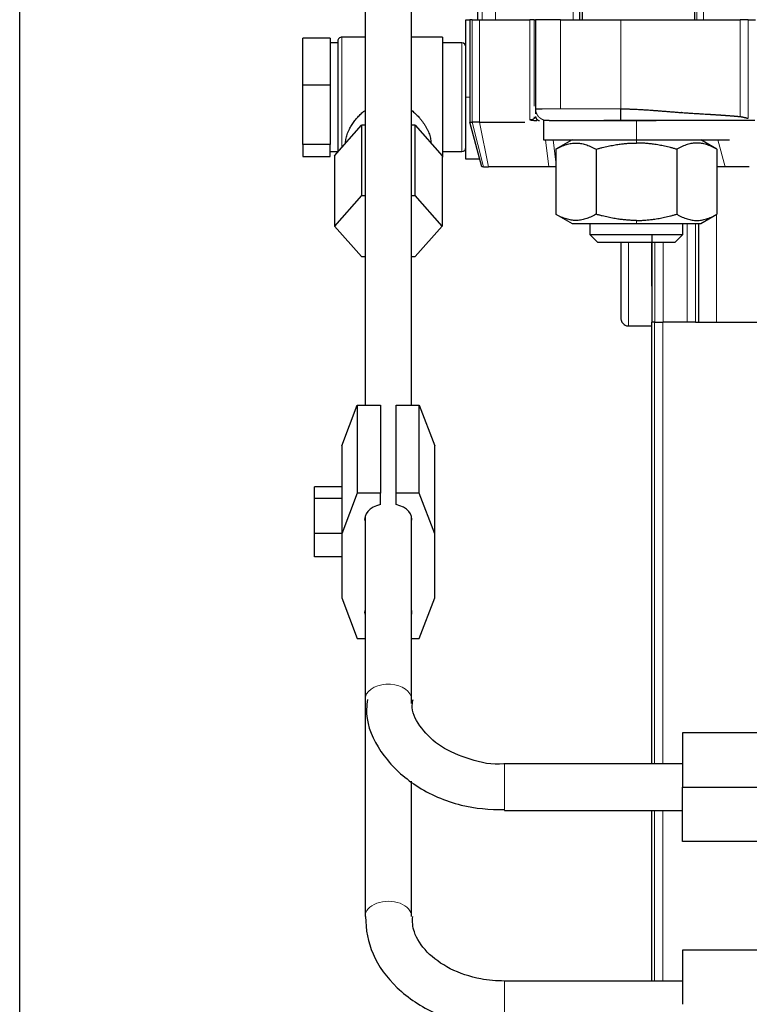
# Model space of a CAD drawing. Header units: inches. Extents: x 0 to 20790, y -12 to 14700.
# Tile 402 of 441: x 13583 to 13677, y 11748 to 11875. Entities that reach past the tile are written whole.
import ezdxf

# ---------------------------------------------------------------- set-up
doc = ezdxf.new("R2010")
doc.units = ezdxf.units.IN
doc.layers.add('1', color=7, linetype='Continuous', true_color=0xffffff)

msp = doc.modelspace()

# ---------------------------------------------------------------- linework, layer by layer
at = {"layer": '1', "color": 2, "linetype": 'Continuous', "lineweight": 25}
for p, q in [((13583.338, 11585.442), (13583.338, 12323.523)), ((13642.378, 12002.442), (13642.378, 11875.442)), ((13655.574, 11875.442), (13655.574, 12002.442)), ((13655.878, 12002.442), (13655.878, 11875.442)), ((13670.378, 12002.442), (13670.378, 11875.442)), ((13627.878, 11909.961), (13627.878, 11825.706)), ((13633.878, 11825.706), (13633.878, 11909.961)), ((13640.878, 11875.442), (13641.378, 11875.442)), ((13640.878, 11865.442), (13640.878, 11875.442)), ((13641.708, 11875.442), (13641.378, 11875.442)), ((13641.378, 11875.442), (13641.378, 11862.242)), ((13641.708, 11875.442), (13642.652, 11875.442)), ((13642.652, 11875.442), (13649.114, 11875.442)), ((13649.681, 11875.442), (13649.114, 11875.442)), ((13649.681, 11875.442), (13649.878, 11875.442)), ((13653.1, 11875.442), (13649.878, 11875.442)), ((13649.878, 11875.442), (13649.878, 11863.942)), ((13653.1, 11875.442), (13660.878, 11875.442)), ((13660.878, 11875.442), (13676.269, 11875.442)), ((13677.309, 11875.442), (13676.269, 11875.442)), ((13677.309, 11875.442), (13678.221, 11875.442)), ((13623.378, 11873.081), (13619.878, 11873.081)), ((13619.878, 11866.976), (13619.878, 11873.081)), ((13623.378, 11873.081), (13623.378, 11870.029)), ((13624.378, 11872.442), (13623.378, 11872.442)), ((13624.378, 11872.692), (13624.378, 11872.294)), ((13624.378, 11872.294), (13624.378, 11858.374)), ((13627.879, 11873.192), (13624.878, 11873.192)), ((13637.878, 11873.192), (13633.878, 11873.192)), ((13637.878, 11873.192), (13637.878, 11872.767)), ((13637.878, 11872.767), (13637.878, 11857.692)), ((13640.378, 11872.442), (13637.878, 11872.442)), ((13623.378, 11870.029), (13623.378, 11866.976)), ((13619.878, 11859.336), (13619.878, 11866.976)), ((13623.378, 11866.976), (13619.878, 11866.976)), ((13623.378, 11866.976), (13623.378, 11863.156)), ((13640.878, 11857.442), (13640.878, 11865.442)), ((13623.378, 11863.156), (13623.378, 11859.336)), ((13641.378, 11862.242), (13641.708, 11862.242)), ((13642.932, 11856.442), (13641.378, 11862.242)), ((13642.652, 11862.242), (13641.708, 11862.242)), ((13642.652, 11862.242), (13648.484, 11862.242)), ((13651.635, 11862.442), (13650.878, 11862.442)), ((13650.878, 11862.442), (13650.878, 11859.942)), ((13651.635, 11862.442), (13651.837, 11862.442)), ((13662.878, 11862.442), (13658.686, 11862.442)), ((13665.445, 11862.442), (13662.878, 11862.442)), ((13623.95, 11857.888), (13627.414, 11861.82)), ((13627.878, 11861.82), (13627.414, 11861.82)), ((13627.414, 11861.82), (13627.414, 11852.755)), ((13634.342, 11861.82), (13633.878, 11861.82)), ((13634.342, 11861.82), (13637.807, 11857.888)), ((13634.342, 11852.755), (13634.342, 11861.82)), ((13625.378, 11859.601), (13625.378, 11859.509)), ((13636.378, 11859.509), (13636.378, 11859.608)), ((13650.878, 11859.942), (13662.878, 11859.942)), ((13654.578, 11859.942), (13652.483, 11858.732)), ((13662.878, 11859.942), (13674.878, 11859.942)), ((13673.273, 11858.732), (13671.178, 11859.942)), ((13619.878, 11859.336), (13619.878, 11857.802)), ((13623.378, 11859.336), (13619.878, 11859.336)), ((13623.378, 11858.569), (13623.378, 11859.336)), ((13623.378, 11857.802), (13623.378, 11858.569)), ((13623.378, 11858.442), (13624.378, 11858.442)), ((13637.878, 11858.442), (13640.378, 11858.442)), ((13652.483, 11858.732), (13652.483, 11850.351)), ((13657.681, 11858.732), (13657.681, 11850.351)), ((13668.076, 11858.732), (13668.076, 11850.351)), ((13673.273, 11858.732), (13673.273, 11850.351)), ((13619.878, 11857.802), (13623.378, 11857.802)), ((13623.95, 11857.888), (13623.95, 11848.823)), ((13637.807, 11857.888), (13637.807, 11848.823)), ((13637.807, 11857.692), (13637.878, 11857.692)), ((13642.665, 11857.442), (13640.878, 11857.442)), ((13643.159, 11856.442), (13642.932, 11856.442)), ((13643.159, 11856.442), (13643.81, 11856.442)), ((13651.579, 11856.442), (13643.81, 11856.442)), ((13652.556, 11856.442), (13651.579, 11856.442)), ((13677.442, 11856.442), (13673.222, 11856.442)), ((13627.414, 11852.755), (13623.95, 11848.823)), ((13627.414, 11852.755), (13627.878, 11852.755)), ((13633.878, 11852.755), (13634.342, 11852.755)), ((13637.807, 11848.823), (13634.342, 11852.755)), ((13652.483, 11850.351), (13654.578, 11849.142)), ((13671.178, 11849.142), (13673.273, 11850.351)), ((13623.95, 11848.823), (13627.414, 11844.892)), ((13634.342, 11844.892), (13637.807, 11848.823)), ((13654.578, 11849.142), (13662.878, 11849.142)), ((13656.878, 11849.142), (13656.878, 11847.742)), ((13662.878, 11849.142), (13671.178, 11849.142)), ((13668.878, 11847.742), (13668.878, 11849.142)), ((13670.878, 11849.142), (13670.878, 11836.442)), ((13656.878, 11847.742), (13668.878, 11847.742)), ((13657.878, 11846.742), (13656.878, 11847.742)), ((13657.878, 11846.742), (13667.878, 11846.742)), ((13668.878, 11847.742), (13667.878, 11846.742)), ((13627.414, 11844.892), (13627.878, 11844.892)), ((13633.878, 11844.892), (13634.342, 11844.892)), ((13664.878, 11841.059), (13664.878, 11836.442)), ((13661.878, 11835.942), (13664.838, 11835.942)), ((13665.08, 11836.442), (13664.838, 11836.442)), ((13664.838, 11836.442), (13664.838, 11779.439)), ((13665.259, 11836.442), (13665.08, 11836.442)), ((13665.259, 11836.442), (13666.343, 11836.442)), ((13669.414, 11836.442), (13666.343, 11836.442)), ((13670.498, 11836.442), (13669.414, 11836.442)), ((13670.498, 11836.442), (13670.878, 11836.442)), ((13670.878, 11836.442), (13673.222, 11836.442)), ((13673.222, 11836.442), (13678.878, 11836.442)), ((13624.878, 11820.464), (13626.878, 11825.706)), ((13626.878, 11825.706), (13626.878, 11814.375)), ((13626.878, 11825.706), (13629.878, 11825.706)), ((13629.878, 11825.706), (13629.878, 11814.375)), ((13631.878, 11825.706), (13634.878, 11825.706)), ((13631.878, 11814.375), (13631.878, 11825.706)), ((13634.878, 11814.375), (13634.878, 11825.706)), ((13634.878, 11825.706), (13636.878, 11820.464)), ((13624.878, 11820.464), (13624.878, 11809.133)), ((13636.878, 11809.133), (13636.878, 11820.464)), ((13621.378, 11813.684), (13621.378, 11815.186)), ((13624.878, 11815.186), (13621.378, 11815.186)), ((13621.378, 11809.168), (13621.378, 11813.684)), ((13624.878, 11813.684), (13621.378, 11813.684)), ((13626.878, 11814.375), (13624.878, 11809.133)), ((13629.878, 11814.375), (13626.878, 11814.375)), ((13629.878, 11812.904), (13629.878, 11814.375)), ((13634.878, 11814.375), (13631.878, 11814.375)), ((13631.878, 11812.904), (13631.878, 11814.375)), ((13636.878, 11809.133), (13634.878, 11814.375)), ((13627.878, 11811.377), (13627.878, 11787.772)), ((13633.878, 11787.772), (13633.878, 11811.377)), ((13621.378, 11806.153), (13621.378, 11809.168)), ((13624.878, 11809.168), (13621.378, 11809.168)), ((13624.878, 11809.133), (13624.878, 11800.876)), ((13636.878, 11800.876), (13636.878, 11809.133)), ((13624.878, 11806.153), (13621.378, 11806.153)), ((13624.878, 11800.876), (13626.878, 11795.633)), ((13634.878, 11795.633), (13636.878, 11800.876)), ((13626.878, 11795.633), (13627.878, 11795.633)), ((13633.878, 11795.633), (13634.878, 11795.633)), ((13627.878, 11787.773), (13627.878, 11759.772)), ((13633.878, 11787.251), (13633.878, 11787.773)), ((13668.838, 11783.442), (13668.838, 11776.442)), ((13683.338, 11783.442), (13668.838, 11783.442)), ((13668.838, 11779.442), (13645.878, 11779.442)), ((13633.878, 11759.772), (13633.878, 11777.214)), ((13668.838, 11769.442), (13668.838, 11776.442)), ((13668.838, 11776.442), (13683.338, 11776.442)), ((13645.878, 11773.442), (13668.838, 11773.442)), ((13664.838, 11773.44), (13664.838, 11751.442)), ((13683.338, 11769.442), (13668.838, 11769.442)), ((13668.838, 11755.442), (13668.838, 11748.442)), ((13683.338, 11755.442), (13668.838, 11755.442)), ((13668.838, 11751.442), (13645.878, 11751.442))]:
    msp.add_line(p, q, dxfattribs=at)
at = {"layer": '1', "color": 110, "linetype": 'Continuous', "lineweight": 13}
for p, q in [((13642.987, 11875.442), (13642.987, 12002.442)), ((13644.722, 12002.442), (13644.722, 11875.442)), ((13654.707, 12002.442), (13654.707, 11875.442)), ((13670.683, 11875.442), (13670.683, 12002.442)), ((13671.55, 11875.442), (13671.55, 12002.442)), ((13641.708, 11862.242), (13641.708, 11875.442)), ((13642.652, 11875.442), (13642.652, 11862.242)), ((13649.114, 11875.442), (13649.114, 11862.542)), ((13649.681, 11864.299), (13649.681, 11875.442)), ((13653.1, 11863.942), (13653.1, 11875.442)), ((13660.878, 11875.442), (13660.878, 11863.942)), ((13676.269, 11875.442), (13676.269, 11862.949)), ((13677.309, 11862.705), (13677.309, 11875.442)), ((13624.878, 11872.767), (13624.878, 11873.192)), ((13624.878, 11858.941), (13624.878, 11872.767)), ((13640.378, 11872.442), (13640.378, 11863.156)), ((13641.378, 11865.442), (13640.878, 11865.442)), ((13640.378, 11863.156), (13640.378, 11858.442)), ((13641.708, 11862.242), (13643.159, 11856.442)), ((13643.81, 11856.442), (13642.652, 11862.242)), ((13649.681, 11862.69), (13649.681, 11862.922)), ((13662.878, 11859.942), (13662.878, 11862.442)), ((13651.16, 11859.942), (13651.579, 11856.442)), ((13652.136, 11859.942), (13652.483, 11857.046)), ((13662.878, 11859.536), (13662.878, 11859.942)), ((13674.319, 11856.442), (13673.381, 11859.942)), ((13662.878, 11849.142), (13662.878, 11849.547)), ((13673.222, 11850.321), (13673.222, 11836.442)), ((13669.414, 11849.142), (13669.414, 11836.442)), ((13670.498, 11849.142), (13670.498, 11836.442)), ((13665.259, 11846.741), (13665.259, 11836.442)), ((13666.343, 11836.442), (13666.343, 11846.741)), ((13665.219, 11836.442), (13665.219, 11779.439)), ((13666.303, 11779.439), (13666.303, 11836.442)), ((13633.878, 11787.765), (13633.878, 11787.772)), ((13645.878, 11774.558), (13645.878, 11779.442)), ((13645.878, 11773.442), (13645.878, 11774.558)), ((13665.219, 11773.44), (13665.219, 11751.442)), ((13666.303, 11751.442), (13666.303, 11773.44)), ((13627.878, 11759.772), (13627.878, 11759.767)), ((13645.878, 11745.442), (13645.878, 11751.442))]:
    msp.add_line(p, q, dxfattribs=at)
at = {"layer": '1', "color": 2, "linetype": 'Continuous', "lineweight": 25}
for centre, start, end in [((13640.378, 11871.942), 0, 90), ((13640.378, 11858.942), 270, 0)]:
    msp.add_arc(centre, 0.5, start, end, dxfattribs=at)
for centre, major_axis, ratio, start_param, end_param in [((13660.878, 11845.442), (0, 8.5), 0.0003061, 1.4173001, 1.5705502), ((13664.878, 11845.442), (0, -9.5), 0.0003061, 1.091362, 1.7080644), ((13660.878, 11845.442), (0, 8.5), 0.0003061, 1.5705502, 3.1415935), ((13630.878, 11811.016), (-3.05, 0), 0.6552992, 5.0464358, 6.4644851), ((13630.878, 11811.016), (-3.05, 0), 0.6552992, 2.9602929, 4.3783421), ((13630.878, 11798.993), (-3.05, 0), 0.6552992, 6.1018856, 6.4644851), ((13630.878, 11798.993), (-3.05, 0), 0.6552992, 2.9602929, 3.3228924)]:
    msp.add_ellipse(centre, major_axis=major_axis, ratio=ratio, start_param=start_param, end_param=end_param, dxfattribs=at)
at = {"layer": '1', "color": 110, "linetype": 'Continuous', "lineweight": 13}
for centre, major_axis, ratio, start_param, end_param in [((13660.878, 11845.442), (0, 8.5), 0.0003061, 3.1415935, 4.865862), ((13661.878, 11845.442), (0, 9.5), 0.0003061, 3.1416793, 4.8495715), ((13630.878, 11787.772), (3, 0), 0.6552992, 0, 2.9639817), ((13630.878, 11787.772), (3, 0), 0.6552992, 2.9639817, 3.1444269), ((13630.878, 11759.772), (-3, 0), 0.6552992, 3.1324624, 6.2831853)]:
    msp.add_ellipse(centre, major_axis=major_axis, ratio=ratio, start_param=start_param, end_param=end_param, dxfattribs=at)
at = {"layer": '1', "color": 2, "linetype": 'Continuous', "lineweight": 25}
for points, degree, knots in [([(13624.878, 11873.192), (13624.813, 11873.191), (13624.688, 11873.167), (13624.515, 11873.054), (13624.403, 11872.879), (13624.379, 11872.751), (13624.378, 11872.684)], 3, [0, 0, 0, 0, 0.242552, 0.5012607, 0.7593255, 1, 1, 1, 1]), ([(13625.378, 11859.586), (13625.378, 11859.622), (13625.381, 11859.755), (13625.405, 11859.995), (13625.47, 11860.31), (13625.566, 11860.636), (13625.695, 11860.971), (13625.878, 11861.363), (13626.132, 11861.814), (13626.466, 11862.303), (13626.841, 11862.772), (13627.247, 11863.206), (13627.581, 11863.513), (13627.775, 11863.674), (13627.817, 11863.707)], 3, [0, 0, 0, 0, 0.0292091, 0.1066473, 0.1846309, 0.2609846, 0.3381554, 0.4165548, 0.5302215, 0.6458368, 0.7551007, 0.8645635, 0.971017, 1, 1, 1, 1]), ([(13633.925, 11863.719), (13634.002, 11863.658), (13634.211, 11863.482), (13634.538, 11863.175), (13634.859, 11862.831), (13635.124, 11862.513), (13635.34, 11862.227), (13635.545, 11861.928), (13635.735, 11861.62), (13635.906, 11861.304), (13636.056, 11860.983), (13636.182, 11860.66), (13636.281, 11860.336), (13636.347, 11860.022), (13636.374, 11859.775), (13636.378, 11859.632), (13636.378, 11859.588)], 3, [0, 0, 0, 0, 0.0525168, 0.1467869, 0.2418454, 0.3090525, 0.3759829, 0.4428287, 0.5156069, 0.5872088, 0.657916, 0.734865, 0.8109344, 0.8865472, 0.9640124, 1, 1, 1, 1]), ([(13649.878, 11863.942), (13649.878, 11863.941), (13649.878, 11863.94), (13649.878, 11863.933), (13649.878, 11863.886), (13649.878, 11863.722), (13649.878, 11863.548), (13649.878, 11863.458), (13649.878, 11863.415), (13649.878, 11863.279)], 3, [0, 0, 0, 0, 0.0669603, 0.0669603, 0.222708, 0.6899511, 0.8456988, 0.8456988, 1, 1, 1, 1]), ([(13649.878, 11863.942), (13649.88, 11863.942), (13649.898, 11863.942), (13649.967, 11863.942), (13650.019, 11863.942), (13650.16, 11863.942), (13650.248, 11863.942), (13650.457, 11863.942), (13650.578, 11863.942), (13650.716, 11863.942)], 3, [0, 0, 0, 0, 0.240702, 0.240702, 0.4938013, 0.4938013, 0.7469007, 0.7469007, 1, 1, 1, 1]), ([(13660.878, 11862.442), (13660.878, 11862.443), (13660.878, 11862.451), (13660.878, 11862.484), (13660.878, 11862.51), (13660.878, 11862.584), (13660.878, 11862.63), (13660.878, 11862.742), (13660.878, 11862.808), (13660.878, 11862.954), (13660.878, 11863.035), (13660.878, 11863.207), (13660.878, 11863.297), (13660.878, 11863.482), (13660.878, 11863.576), (13660.878, 11863.762), (13660.878, 11863.854), (13660.878, 11863.942)], 3, [0, 0, 0, 0, 0.1178119, 0.1178119, 0.2438388, 0.2438388, 0.3698656, 0.3698656, 0.4958925, 0.4958925, 0.6219194, 0.6219194, 0.7479463, 0.7479463, 0.8739731, 0.8739731, 1, 1, 1, 1]), ([(13660.878, 11863.942), (13662.571, 11863.935), (13664.737, 11863.774), (13666.659, 11863.631), (13668.58, 11863.471), (13668.926, 11863.442), (13672.047, 11863.258), (13672.433, 11863.234), (13673.517, 11863.167), (13674.358, 11863.106), (13675.314, 11863.037), (13676.269, 11862.949)], 2, [0, 0, 0, 0.25, 0.25, 0.5, 0.5, 0.625, 0.75, 0.75, 0.875, 0.875, 1, 1, 1]), ([(13649.114, 11862.542), (13649.12, 11862.54), (13649.133, 11862.537), (13649.152, 11862.532), (13649.171, 11862.527), (13649.19, 11862.523), (13649.21, 11862.518), (13649.229, 11862.514), (13649.249, 11862.511), (13649.269, 11862.507), (13649.289, 11862.503), (13649.309, 11862.5), (13649.33, 11862.496), (13649.35, 11862.493), (13649.371, 11862.49), (13649.392, 11862.487), (13649.412, 11862.484), (13649.433, 11862.481), (13649.455, 11862.478), (13649.476, 11862.475), (13649.497, 11862.473), (13649.519, 11862.47), (13649.54, 11862.468), (13649.578, 11862.464), (13649.633, 11862.459), (13649.708, 11862.453), (13649.779, 11862.449), (13649.845, 11862.445), (13649.892, 11862.444), (13649.929, 11862.443), (13649.952, 11862.442), (13649.972, 11862.442), (13649.988, 11862.442), (13650, 11862.442), (13650.009, 11862.442), (13650.014, 11862.442), (13650.017, 11862.442), (13650.018, 11862.442)], 3, [0, 0, 0, 0, 0.0210554, 0.0422719, 0.0636479, 0.0851818, 0.1068718, 0.1287156, 0.1507113, 0.1728562, 0.1951478, 0.2175833, 0.2401596, 0.2628738, 0.2857227, 0.3087031, 0.3318118, 0.3550459, 0.3784023, 0.4018792, 0.4254773, 0.4491973, 0.4730399, 0.4970052, 0.5731445, 0.6564192, 0.7468327, 0.8058672, 0.8749512, 0.9039592, 0.929165, 0.9505589, 0.9681304, 0.9818688, 0.9917645, 0.9978098, 1, 1, 1, 1]), ([(13649.878, 11862.95), (13649.878, 11862.942), (13649.875, 11862.916), (13649.861, 11862.882), (13649.833, 11862.833), (13649.791, 11862.776), (13649.724, 11862.718), (13649.681, 11862.69)], 3, [0, 0, 0, 0, 0.1241343, 0.4010498, 0.4010498, 0.6779653, 1, 1, 1, 1]), ([(13649.878, 11862.95), (13649.878, 11862.947), (13649.878, 11862.94), (13649.879, 11862.929), (13649.879, 11862.919), (13649.88, 11862.908), (13649.881, 11862.898), (13649.883, 11862.887), (13649.884, 11862.877), (13649.886, 11862.867), (13649.888, 11862.856), (13649.89, 11862.846), (13649.892, 11862.836), (13649.895, 11862.825), (13649.897, 11862.815), (13649.9, 11862.805), (13649.903, 11862.795), (13649.907, 11862.786), (13649.91, 11862.776), (13649.914, 11862.766), (13649.918, 11862.757), (13649.922, 11862.748), (13649.926, 11862.738), (13649.93, 11862.729), (13649.935, 11862.72), (13649.939, 11862.711), (13649.944, 11862.703), (13649.949, 11862.694), (13649.954, 11862.686), (13649.959, 11862.678), (13649.965, 11862.669), (13649.97, 11862.662), (13649.976, 11862.654), (13649.981, 11862.646), (13649.987, 11862.639), (13649.993, 11862.632), (13649.998, 11862.625), (13650.004, 11862.618), (13650.01, 11862.611), (13650.016, 11862.604), (13650.022, 11862.598), (13650.031, 11862.589), (13650.042, 11862.579), (13650.056, 11862.566), (13650.071, 11862.554), (13650.086, 11862.542), (13650.102, 11862.53), (13650.119, 11862.519), (13650.137, 11862.509), (13650.156, 11862.499), (13650.175, 11862.489), (13650.194, 11862.481), (13650.214, 11862.473), (13650.235, 11862.466), (13650.256, 11862.459), (13650.277, 11862.454), (13650.299, 11862.45), (13650.321, 11862.446), (13650.343, 11862.444), (13650.365, 11862.442), (13650.38, 11862.442), (13650.387, 11862.442)], 3, [0, 0, 0, 0, 0.0132519, 0.0265153, 0.0397861, 0.0530604, 0.0663339, 0.0796025, 0.092862, 0.1061084, 0.1193374, 0.1325449, 0.1457267, 0.1588787, 0.1719968, 0.1850769, 0.198115, 0.211107, 0.2240491, 0.2369373, 0.2497678, 0.2625369, 0.2752409, 0.2878762, 0.3004392, 0.3129266, 0.3253349, 0.337661, 0.3499016, 0.3620538, 0.3741145, 0.386081, 0.3979505, 0.4097204, 0.4213881, 0.4329513, 0.4444076, 0.4557549, 0.4669911, 0.4781143, 0.4891226, 0.5000143, 0.5230632, 0.546622, 0.5706729, 0.5951957, 0.6201682, 0.6455659, 0.6713623, 0.6975285, 0.7240342, 0.7508469, 0.7779325, 0.8052557, 0.8327798, 0.860467, 0.8882791, 0.9161773, 0.9441227, 0.9720764, 1, 1, 1, 1]), ([(13651.635, 11862.442), (13651.727, 11862.442), (13651.993, 11862.442), (13652.599, 11862.442), (13653.762, 11862.442), (13655.701, 11862.442), (13657.637, 11862.442), (13658.66, 11862.442), (13658.686, 11862.442)], 3, [0, 0, 0, 0, 0.1134573, 0.2599338, 0.4063772, 0.6992769, 0.9921987, 1, 1, 1, 1]), ([(13658.686, 11862.442), (13659.158, 11862.442), (13659.888, 11862.442), (13660.625, 11862.442), (13660.878, 11862.442)], 3, [0, 0, 0, 0, 0.6571494, 1, 1, 1, 1]), ([(13660.878, 11862.44), (13660.913, 11862.44), (13660.983, 11862.44), (13661.088, 11862.441), (13661.194, 11862.441), (13661.3, 11862.441), (13661.406, 11862.441), (13661.513, 11862.441), (13661.62, 11862.442), (13661.728, 11862.442), (13661.836, 11862.442), (13661.944, 11862.442), (13662.053, 11862.442), (13662.163, 11862.442), (13662.272, 11862.442), (13662.383, 11862.442), (13662.493, 11862.442), (13662.604, 11862.442), (13662.716, 11862.441), (13662.828, 11862.441), (13662.94, 11862.441), (13663.053, 11862.441), (13663.201, 11862.441), (13663.391, 11862.441), (13663.628, 11862.441), (13663.884, 11862.441), (13664.159, 11862.441), (13664.454, 11862.441), (13664.767, 11862.441), (13665.1, 11862.442), (13665.328, 11862.442), (13665.445, 11862.442)], 3, [0, 0, 0, 0, 0.022877, 0.0458493, 0.068917, 0.0920801, 0.1153386, 0.1386928, 0.1621425, 0.1856878, 0.2093289, 0.2330658, 0.2568986, 0.2808273, 0.3048521, 0.328973, 0.3531901, 0.3775036, 0.4019135, 0.4264199, 0.4510229, 0.4757226, 0.5005191, 0.5482584, 0.600198, 0.6563372, 0.7166753, 0.7812114, 0.8499449, 0.9228747, 1, 1, 1, 1]), ([(13676.267, 11862.442), (13675.899, 11862.442), (13675.509, 11862.442), (13675.278, 11862.442), (13674.736, 11862.442), (13674.19, 11862.442), (13673.574, 11862.442), (13672.675, 11862.442), (13669.087, 11862.442), (13668.151, 11862.442), (13667.62, 11862.442), (13666.798, 11862.442), (13665.634, 11862.442), (13665.445, 11862.442)], 2, [0, 0, 0, 0.0714286, 0.0714286, 0.1428571, 0.1428571, 0.25, 0.25, 0.5, 0.75, 0.75, 0.875, 0.875, 1, 1, 1]), ([(13678.137, 11862.442), (13677.846, 11862.442), (13677.655, 11862.442), (13677.38, 11862.442), (13676.932, 11862.442), (13676.614, 11862.442), (13676.431, 11862.442), (13676.318, 11862.442), (13676.267, 11862.442)], 2, [0, 0, 0, 0.2857143, 0.2857143, 0.5714286, 0.7857143, 0.8928571, 0.9464286, 1, 1, 1]), ([(13676.269, 11862.949), (13676.276, 11862.948), (13676.291, 11862.947), (13676.313, 11862.944), (13676.335, 11862.941), (13676.358, 11862.938), (13676.382, 11862.934), (13676.405, 11862.931), (13676.429, 11862.927), (13676.453, 11862.923), (13676.478, 11862.918), (13676.503, 11862.914), (13676.528, 11862.909), (13676.553, 11862.904), (13676.579, 11862.899), (13676.605, 11862.893), (13676.631, 11862.888), (13676.658, 11862.882), (13676.685, 11862.875), (13676.712, 11862.869), (13676.74, 11862.862), (13676.768, 11862.855), (13676.804, 11862.846), (13676.848, 11862.835), (13676.9, 11862.821), (13676.952, 11862.807), (13677.004, 11862.793), (13677.056, 11862.779), (13677.107, 11862.765), (13677.158, 11862.75), (13677.209, 11862.735), (13677.259, 11862.72), (13677.293, 11862.71), (13677.309, 11862.705)], 3, [0, 0, 0, 0, 0.0202149, 0.0407543, 0.0616194, 0.0828119, 0.1043328, 0.1261836, 0.1483654, 0.1708793, 0.1937265, 0.2169079, 0.2404247, 0.2642778, 0.288468, 0.3129963, 0.3378635, 0.3630705, 0.388618, 0.4145068, 0.4407375, 0.467311, 0.4942278, 0.5446187, 0.5950495, 0.6455209, 0.6960333, 0.7465873, 0.7971834, 0.8478222, 0.8985042, 0.94923, 1, 1, 1, 1]), ([(13660.878, 11836.982), (13660.878, 11836.971), (13660.878, 11836.946), (13660.878, 11836.926), (13660.879, 11836.913), (13660.879, 11836.897), (13660.881, 11836.864), (13660.888, 11836.79), (13660.918, 11836.641), (13661.001, 11836.438), (13661.178, 11836.206), (13661.442, 11836.024), (13661.705, 11835.934), (13661.856, 11835.949), (13661.89, 11835.955)], 3, [0, 0, 0, 0, 0.2561754, 0.2975662, 0.3159793, 0.3283914, 0.3408603, 0.3701316, 0.4245139, 0.5398302, 0.6529584, 0.8007085, 0.956157, 1, 1, 1, 1]), ([(13628.197, 11787.767), (13628.061, 11786.923), (13627.974, 11784.391), (13630.105, 11780.295), (13634.297, 11776.361), (13639.914, 11773.908), (13643.927, 11773.528), (13645.887, 11773.588)], 3, [0, 0, 0, 0, 0.1066473, 0.3293284, 0.5562754, 0.795818, 1, 1, 1, 1]), ([(13645.876, 11779.456), (13645.839, 11779.451), (13644.349, 11779.259), (13641.31, 11779.954), (13637.535, 11781.547), (13634.977, 11784.029), (13633.862, 11786.172), (13633.987, 11787.419), (13634.071, 11787.771)], 3, [0, 0, 0, 0, 0.0057219, 0.2327174, 0.4579747, 0.6813571, 0.9106359, 1, 1, 1, 1]), ([(13627.95, 11759.78), (13627.947, 11758.062), (13628.579, 11754.784), (13631.826, 11750.298), (13636.897, 11746.958), (13641.99, 11745.607), (13645.04, 11745.442), (13645.878, 11745.442)], 3, [0, 0, 0, 0, 0.211236, 0.4335312, 0.6662451, 0.9099229, 1, 1, 1, 1]), ([(13645.878, 11751.442), (13644.815, 11751.447), (13642.368, 11751.668), (13638.7, 11752.896), (13635.688, 11755.124), (13634.101, 11757.563), (13633.955, 11759.104), (13634.04, 11759.779)], 3, [0, 0, 0, 0, 0.1584687, 0.3814062, 0.604719, 0.8298791, 1, 1, 1, 1])]:
    msp.add_open_spline(points, degree=degree, knots=knots, dxfattribs=at)
at = {"layer": '1', "color": 110, "linetype": 'Continuous', "lineweight": 13}
for points, knots in [([(13651.378, 11862.442), (13651.372, 11862.442), (13651.358, 11862.442), (13651.338, 11862.442), (13651.318, 11862.443), (13651.298, 11862.444), (13651.278, 11862.445), (13651.258, 11862.446), (13651.237, 11862.448), (13651.217, 11862.45), (13651.196, 11862.453), (13651.175, 11862.455), (13651.155, 11862.458), (13651.134, 11862.462), (13651.113, 11862.465), (13651.092, 11862.469), (13651.071, 11862.473), (13651.051, 11862.478), (13651.03, 11862.483), (13651.009, 11862.488), (13650.988, 11862.493), (13650.967, 11862.499), (13650.946, 11862.505), (13650.925, 11862.512), (13650.904, 11862.518), (13650.883, 11862.526), (13650.862, 11862.533), (13650.842, 11862.541), (13650.821, 11862.549), (13650.8, 11862.557), (13650.78, 11862.566), (13650.759, 11862.575), (13650.739, 11862.585), (13650.718, 11862.595), (13650.698, 11862.605), (13650.678, 11862.615), (13650.658, 11862.626), (13650.638, 11862.637), (13650.618, 11862.648), (13650.599, 11862.66), (13650.579, 11862.672), (13650.56, 11862.685), (13650.541, 11862.697), (13650.522, 11862.71), (13650.503, 11862.724), (13650.484, 11862.737), (13650.466, 11862.751), (13650.448, 11862.765), (13650.43, 11862.78), (13650.412, 11862.795), (13650.394, 11862.81), (13650.377, 11862.825), (13650.36, 11862.841), (13650.343, 11862.857), (13650.326, 11862.873), (13650.309, 11862.889), (13650.293, 11862.906), (13650.277, 11862.923), (13650.262, 11862.94), (13650.246, 11862.957), (13650.231, 11862.975), (13650.217, 11862.993), (13650.202, 11863.011), (13650.188, 11863.029), (13650.174, 11863.048), (13650.16, 11863.066), (13650.147, 11863.085), (13650.134, 11863.104), (13650.121, 11863.123), (13650.109, 11863.143), (13650.097, 11863.162), (13650.085, 11863.182), (13650.074, 11863.201), (13650.063, 11863.221), (13650.052, 11863.241), (13650.041, 11863.261), (13650.031, 11863.282), (13650.022, 11863.302), (13650.012, 11863.323), (13650.003, 11863.343), (13649.994, 11863.364), (13649.986, 11863.384), (13649.978, 11863.405), (13649.97, 11863.426), (13649.962, 11863.447), (13649.955, 11863.467), (13649.948, 11863.488), (13649.942, 11863.509), (13649.936, 11863.53), (13649.93, 11863.551), (13649.925, 11863.572), (13649.919, 11863.593), (13649.915, 11863.614), (13649.91, 11863.635), (13649.906, 11863.656), (13649.902, 11863.676), (13649.898, 11863.697), (13649.895, 11863.718), (13649.892, 11863.739), (13649.889, 11863.759), (13649.887, 11863.78), (13649.885, 11863.8), (13649.883, 11863.821), (13649.882, 11863.841), (13649.88, 11863.861), (13649.88, 11863.882), (13649.879, 11863.902), (13649.878, 11863.922), (13649.878, 11863.935), (13649.878, 11863.942)], [0, 0, 0, 0, 0.0084372, 0.0169202, 0.0254484, 0.0340215, 0.0426391, 0.0513007, 0.0600059, 0.0687541, 0.0775449, 0.0863776, 0.0952519, 0.104167, 0.1131224, 0.1221175, 0.1311516, 0.140224, 0.1493342, 0.1584813, 0.1676647, 0.1768836, 0.1861373, 0.1954249, 0.2047457, 0.2140988, 0.2234834, 0.2328987, 0.2423436, 0.2518174, 0.2613191, 0.2708478, 0.2804024, 0.2899822, 0.299586, 0.3092128, 0.3188616, 0.3285315, 0.3382213, 0.3479299, 0.3576564, 0.3673995, 0.3771583, 0.3869316, 0.3967182, 0.4065171, 0.4163271, 0.4261471, 0.4359758, 0.4458122, 0.4556551, 0.4655033, 0.4753556, 0.4852109, 0.4950679, 0.5049256, 0.5147826, 0.5246379, 0.5344902, 0.5443384, 0.5541813, 0.5640178, 0.5738466, 0.5836666, 0.5934766, 0.6032756, 0.6130623, 0.6228356, 0.6325944, 0.6423377, 0.6520642, 0.6617729, 0.6714628, 0.6811327, 0.6907817, 0.7004086, 0.7100125, 0.7195924, 0.7291472, 0.7386759, 0.7481778, 0.7576517, 0.7670968, 0.7765121, 0.7858969, 0.7952501, 0.804571, 0.8138588, 0.8231126, 0.8323317, 0.8415153, 0.8506626, 0.8597729, 0.8688455, 0.8778798, 0.8868751, 0.8958307, 0.904746, 0.9136204, 0.9224533, 0.9312443, 0.9399927, 0.948698, 0.9573599, 0.9659776, 0.974551, 0.9830794, 0.9915625, 1, 1, 1, 1]), ([(13650.716, 11863.942), (13650.853, 11863.942), (13651.008, 11863.942), (13651.347, 11863.942), (13651.532, 11863.942), (13651.932, 11863.942), (13652.147, 11863.942), (13652.604, 11863.942), (13652.846, 11863.942), (13653.1, 11863.942)], [0, 0, 0, 0, 0.25, 0.25, 0.5, 0.5, 0.75, 0.75, 1, 1, 1, 1]), ([(13660.878, 11863.942), (13660.586, 11863.943), (13659.7, 11863.94), (13657.649, 11863.942), (13655.237, 11863.941), (13653.672, 11863.941), (13653.1, 11863.942)], [0, 0, 0, 0, 0.1016598, 0.3075043, 0.7195306, 1, 1, 1, 1]), ([(13649.114, 11862.542), (13649.119, 11862.542), (13649.13, 11862.542), (13649.146, 11862.542), (13649.161, 11862.542), (13649.177, 11862.543), (13649.193, 11862.544), (13649.208, 11862.545), (13649.224, 11862.546), (13649.239, 11862.547), (13649.255, 11862.549), (13649.27, 11862.551), (13649.286, 11862.553), (13649.301, 11862.555), (13649.316, 11862.557), (13649.331, 11862.56), (13649.346, 11862.562), (13649.361, 11862.565), (13649.376, 11862.568), (13649.391, 11862.572), (13649.406, 11862.575), (13649.42, 11862.579), (13649.435, 11862.582), (13649.449, 11862.586), (13649.463, 11862.59), (13649.478, 11862.595), (13649.492, 11862.599), (13649.505, 11862.604), (13649.519, 11862.609), (13649.533, 11862.614), (13649.546, 11862.619), (13649.559, 11862.625), (13649.572, 11862.63), (13649.585, 11862.636), (13649.598, 11862.642), (13649.61, 11862.648), (13649.623, 11862.655), (13649.635, 11862.661), (13649.647, 11862.668), (13649.658, 11862.675), (13649.67, 11862.682), (13649.677, 11862.687), (13649.681, 11862.69)], [0, 0, 0, 0, 0.0214274, 0.0430249, 0.0647939, 0.0867356, 0.1088511, 0.1311416, 0.1536083, 0.1762523, 0.1990747, 0.2220766, 0.245259, 0.2686229, 0.2921693, 0.3158992, 0.3398136, 0.3639133, 0.3881993, 0.4126725, 0.4373337, 0.4621838, 0.4872236, 0.5124539, 0.5378755, 0.5634892, 0.5892957, 0.6152958, 0.6414903, 0.6678797, 0.6944648, 0.7212462, 0.7482248, 0.7754009, 0.8027754, 0.8303489, 0.8581218, 0.8860949, 0.9142687, 0.9426438, 0.9712207, 1, 1, 1, 1])]:
    msp.add_open_spline(points, degree=3, knots=knots, dxfattribs=at)
at = {"layer": '1', "color": 2, "linetype": 'Continuous', "lineweight": 25}
for points, weights in [([(13652.483, 11858.732), (13655.082, 11860.232), (13657.681, 11858.732)], [1, 1.15470053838, 1]), ([(13657.681, 11858.732), (13660.466, 11859.536), (13662.878, 11859.536)], [1, 1.07735026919, 1.07735026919]), ([(13668.076, 11858.732), (13665.291, 11859.536), (13662.878, 11859.536)], [1, 1.07735026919, 1.07735026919]), ([(13673.273, 11858.732), (13670.675, 11860.232), (13668.076, 11858.732)], [1, 1.15470053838, 1]), ([(13657.681, 11850.351), (13655.082, 11848.851), (13652.483, 11850.351)], [1, 1.15470053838, 1]), ([(13662.878, 11849.547), (13660.466, 11849.547), (13657.681, 11850.351)], [1.07735026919, 1.07735026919, 1]), ([(13662.878, 11849.547), (13665.291, 11849.547), (13668.076, 11850.351)], [1.07735026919, 1.07735026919, 1]), ([(13668.076, 11850.351), (13670.675, 11848.851), (13673.273, 11850.351)], [1, 1.15470053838, 1])]:
    msp.add_rational_spline(points, weights, degree=2, dxfattribs=at)
msp.add_open_spline([(13664.878, 11847.742), (13664.878, 11845.514), (13664.878, 11843.287), (13664.878, 11841.059)], degree=3, dxfattribs=at)

doc.saveas('drawing.dxf')
